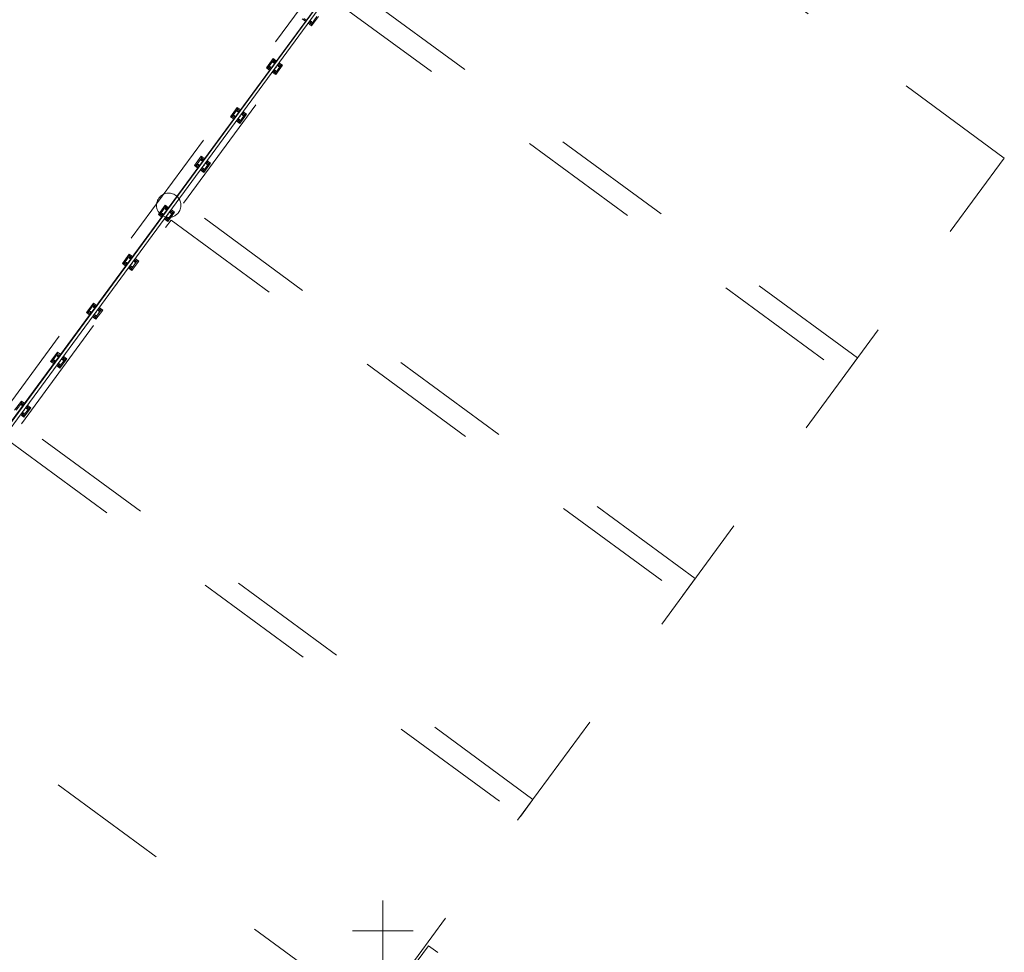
# Model space of a CAD drawing. Header units: metres. Extents: x 135583 to 135939, y 457896 to 458258.
# Tile 472 of 599: x 135767 to 135783, y 458042 to 458058. Entities that reach past the tile are written whole.
import ezdxf

# ---------------------------------------------------------------- set-up
doc = ezdxf.new("R2010")
doc.units = ezdxf.units.M
doc.linetypes.add('Hidden', pattern=[4, 2, -2])
doc.layers.add('NIEUWE INSTALLATIE', color=250, linetype='Continuous', lineweight=0)

msp = doc.modelspace()

# ---------------------------------------------------------------- linework, layer by layer
at = {"layer": 'NIEUWE INSTALLATIE', "linetype": 'Hidden'}
for p, q in [((135763.617, 458047.776), (135774.037, 458061.959)), ((135763.617, 458047.776), (135774.037, 458061.959)), ((135782.691, 458055.54), (135774.29, 458061.712)), ((135782.691, 458055.54), (135774.29, 458061.712)), ((135780.279, 458052.256), (135771.877, 458058.428)), ((135780.279, 458052.256), (135771.877, 458058.428)), ((135769.213, 458054.801), (135771.67, 458058.146)), ((135769.213, 458054.801), (135771.67, 458058.146)), ((135771.67, 458058.146), (135780.071, 458051.974)), ((135771.67, 458058.146), (135780.071, 458051.974)), ((135772.33, 458041.437), (135782.691, 458055.54)), ((135772.33, 458041.437), (135782.691, 458055.54)), ((135777.614, 458048.629), (135769.213, 458054.801)), ((135777.614, 458048.629), (135769.213, 458054.801)), ((135766.549, 458051.175), (135769.006, 458054.519)), ((135766.549, 458051.175), (135769.006, 458054.519)), ((135769.006, 458054.519), (135777.407, 458048.347)), ((135769.006, 458054.519), (135777.407, 458048.347)), ((135780.071, 458051.974), (135780.279, 458052.256)), ((135780.071, 458051.974), (135780.279, 458052.256)), ((135774.95, 458045.003), (135766.549, 458051.175)), ((135774.95, 458045.003), (135766.549, 458051.175)), ((135766.341, 458050.893), (135774.743, 458044.721)), ((135766.341, 458050.893), (135774.743, 458044.721)), ((135777.407, 458048.347), (135777.614, 458048.629)), ((135777.407, 458048.347), (135777.614, 458048.629)), ((135763.929, 458047.609), (135772.33, 458041.437)), ((135763.929, 458047.609), (135772.33, 458041.437)), ((135774.743, 458044.721), (135774.95, 458045.003)), ((135774.743, 458044.721), (135774.95, 458045.003))]:
    msp.add_line(p, q, dxfattribs=at)
at = {"layer": 'NIEUWE INSTALLATIE'}
for p, q in [((135774.222, 458061.886), (135763.658, 458047.507)), ((135774.229, 458061.881), (135763.66, 458047.495)), ((135763.66, 458047.496), (135774.228, 458061.881)), ((135763.67, 458047.428), (135774.268, 458061.852)), ((135771.212, 458057.79), (135771.162, 458057.826)), ((135771.19, 458057.831), (135771.224, 458057.806)), ((135771.315, 458057.714), (135771.257, 458057.757)), ((135771.269, 458057.773), (135771.311, 458057.742)), ((135771.311, 458057.742), (135771.4, 458057.863)), ((135771.428, 458057.867), (135771.315, 458057.714)), ((135771.315, 458057.714), (135771.311, 458057.742)), ((135770.572, 458057.022), (135770.684, 458057.176)), ((135770.688, 458057.148), (135770.6, 458057.027)), ((135770.684, 458057.176), (135770.734, 458057.139)), ((135770.684, 458057.176), (135770.688, 458057.148)), ((135770.722, 458057.123), (135770.688, 458057.148)), ((135770.779, 458057.106), (135770.837, 458057.063)), ((135770.572, 458057.022), (135770.6, 458057.027)), ((135770.622, 458056.986), (135770.572, 458057.022)), ((135770.6, 458057.027), (135770.633, 458057.002)), ((135770.725, 458056.91), (135770.666, 458056.953)), ((135770.678, 458056.969), (135770.72, 458056.938)), ((135770.72, 458056.938), (135770.809, 458057.059)), ((135770.837, 458057.063), (135770.725, 458056.91)), ((135770.809, 458057.059), (135770.767, 458057.09)), ((135770.809, 458057.059), (135770.837, 458057.063)), ((135770.725, 458056.91), (135770.72, 458056.938)), ((135769.981, 458056.219), (135770.093, 458056.372)), ((135770.098, 458056.344), (135770.009, 458056.223)), ((135770.093, 458056.372), (135770.143, 458056.335)), ((135770.093, 458056.372), (135770.098, 458056.344)), ((135770.132, 458056.319), (135770.098, 458056.344)), ((135770.188, 458056.302), (135770.247, 458056.259)), ((135769.981, 458056.219), (135770.009, 458056.223)), ((135770.031, 458056.182), (135769.981, 458056.219)), ((135770.009, 458056.223), (135770.043, 458056.198)), ((135770.134, 458056.106), (135770.075, 458056.149)), ((135770.087, 458056.165), (135770.13, 458056.134)), ((135770.13, 458056.134), (135770.219, 458056.255)), ((135770.247, 458056.259), (135770.134, 458056.106)), ((135770.219, 458056.255), (135770.176, 458056.286)), ((135770.219, 458056.255), (135770.247, 458056.259)), ((135770.134, 458056.106), (135770.13, 458056.134)), ((135769.39, 458055.415), (135769.503, 458055.568)), ((135769.507, 458055.54), (135769.418, 458055.419)), ((135769.503, 458055.568), (135769.553, 458055.531)), ((135769.503, 458055.568), (135769.507, 458055.54)), ((135769.541, 458055.515), (135769.507, 458055.54)), ((135769.596, 458055.499), (135769.656, 458055.455)), ((135769.39, 458055.415), (135769.418, 458055.419)), ((135769.44, 458055.378), (135769.39, 458055.415)), ((135769.418, 458055.419), (135769.452, 458055.394)), ((135769.543, 458055.302), (135769.484, 458055.346)), ((135769.496, 458055.362), (135769.539, 458055.33)), ((135769.539, 458055.33), (135769.628, 458055.451)), ((135769.543, 458055.302), (135769.539, 458055.33)), ((135769.656, 458055.455), (135769.543, 458055.302)), ((135769.628, 458055.451), (135769.584, 458055.483)), ((135769.628, 458055.451), (135769.656, 458055.455)), ((135768.8, 458054.611), (135768.912, 458054.764)), ((135768.916, 458054.736), (135768.828, 458054.615)), ((135768.912, 458054.764), (135768.962, 458054.727)), ((135768.912, 458054.764), (135768.916, 458054.736)), ((135768.95, 458054.711), (135768.916, 458054.736)), ((135769.006, 458054.695), (135769.065, 458054.651)), ((135768.8, 458054.611), (135768.828, 458054.615)), ((135768.85, 458054.574), (135768.8, 458054.611)), ((135768.828, 458054.615), (135768.861, 458054.59)), ((135768.953, 458054.498), (135768.893, 458054.542)), ((135768.905, 458054.558), (135768.948, 458054.526)), ((135768.948, 458054.526), (135769.037, 458054.647)), ((135768.953, 458054.498), (135768.948, 458054.526)), ((135769.065, 458054.651), (135768.953, 458054.498)), ((135769.037, 458054.647), (135768.994, 458054.679)), ((135769.037, 458054.647), (135769.065, 458054.651)), ((135768.209, 458053.807), (135768.321, 458053.96)), ((135768.326, 458053.932), (135768.237, 458053.811)), ((135768.321, 458053.96), (135768.371, 458053.923)), ((135768.321, 458053.96), (135768.326, 458053.932)), ((135768.36, 458053.907), (135768.326, 458053.932)), ((135768.447, 458053.843), (135768.403, 458053.875)), ((135768.415, 458053.891), (135768.475, 458053.847)), ((135768.209, 458053.807), (135768.237, 458053.811)), ((135768.259, 458053.77), (135768.209, 458053.807)), ((135768.237, 458053.811), (135768.271, 458053.786)), ((135768.362, 458053.694), (135768.302, 458053.738)), ((135768.314, 458053.754), (135768.358, 458053.722)), ((135768.358, 458053.722), (135768.447, 458053.843)), ((135768.362, 458053.694), (135768.358, 458053.722)), ((135768.475, 458053.847), (135768.362, 458053.694)), ((135768.447, 458053.843), (135768.475, 458053.847)), ((135767.618, 458053.003), (135767.731, 458053.156)), ((135767.735, 458053.128), (135767.646, 458053.007)), ((135767.731, 458053.156), (135767.781, 458053.119)), ((135767.731, 458053.156), (135767.735, 458053.128)), ((135767.769, 458053.103), (135767.735, 458053.128)), ((135767.856, 458053.039), (135767.814, 458053.07)), ((135767.826, 458053.086), (135767.884, 458053.043)), ((135767.618, 458053.003), (135767.646, 458053.007)), ((135767.668, 458052.966), (135767.618, 458053.003)), ((135767.646, 458053.007), (135767.68, 458052.982)), ((135767.771, 458052.89), (135767.714, 458052.933)), ((135767.725, 458052.949), (135767.767, 458052.918)), ((135767.767, 458052.918), (135767.856, 458053.039)), ((135767.771, 458052.89), (135767.767, 458052.918)), ((135767.884, 458053.043), (135767.771, 458052.89)), ((135767.856, 458053.039), (135767.884, 458053.043)), ((135767.028, 458052.199), (135767.14, 458052.352)), ((135767.144, 458052.324), (135767.056, 458052.203)), ((135767.14, 458052.352), (135767.19, 458052.315)), ((135767.14, 458052.352), (135767.144, 458052.324)), ((135767.178, 458052.299), (135767.144, 458052.324)), ((135767.265, 458052.235), (135767.224, 458052.266)), ((135767.235, 458052.282), (135767.293, 458052.239)), ((135767.028, 458052.199), (135767.056, 458052.203)), ((135767.078, 458052.162), (135767.028, 458052.199)), ((135767.056, 458052.203), (135767.089, 458052.178)), ((135767.181, 458052.086), (135767.123, 458052.129)), ((135767.135, 458052.145), (135767.176, 458052.114)), ((135767.176, 458052.114), (135767.265, 458052.235)), ((135767.181, 458052.086), (135767.176, 458052.114)), ((135767.293, 458052.239), (135767.181, 458052.086)), ((135767.265, 458052.235), (135767.293, 458052.239)), ((135766.437, 458051.395), (135766.549, 458051.548)), ((135766.554, 458051.52), (135766.465, 458051.399)), ((135766.549, 458051.548), (135766.599, 458051.511)), ((135766.549, 458051.548), (135766.554, 458051.52)), ((135766.588, 458051.495), (135766.554, 458051.52)), ((135766.675, 458051.431), (135766.633, 458051.462)), ((135766.645, 458051.478), (135766.703, 458051.435)), ((135766.59, 458051.282), (135766.532, 458051.325)), ((135766.544, 458051.341), (135766.586, 458051.31)), ((135766.586, 458051.31), (135766.675, 458051.431)), ((135766.59, 458051.282), (135766.586, 458051.31)), ((135766.703, 458051.435), (135766.59, 458051.282)), ((135766.675, 458051.431), (135766.703, 458051.435)), ((135772.485, 458042.341), (135772.485, 458043.341)), ((135771.985, 458042.841), (135772.985, 458042.841)), ((135772.941, 458042.196), (135773.237, 458042.599)), ((135773.387, 458042.489), (135773.237, 458042.599))]:
    msp.add_line(p, q, dxfattribs=at)
at = {"layer": 'NIEUWE INSTALLATIE', "linetype": 'Hidden'}
for start, end in [(143.696, 323.696), (143.696, 323.696), (323.696, 143.696), (323.696, 143.696)]:
    msp.add_arc((135768.968, 458054.764), 0.2, start, end, dxfattribs=at)
at = {"layer": 'NIEUWE INSTALLATIE'}
for centre, major_axis, start_param, end_param in [((135771.306, 458057.777), (0.00352, 0.00828), 1.338973, 4.480565), ((135771.306, 458057.777), (0.0089, 0.00136), 5.497787, 8.63938), ((135770.694, 458057.113), (0.00533, 0.00725), 1.570796, 4.712389), ((135770.694, 458057.113), (0.0077, 0.00466), 5.105088, 8.246681), ((135770.634, 458057.032), (0.00725, -0.00533), 3.141593, 6.283185), ((135770.634, 458057.032), (0.0089, 0.00136), 5.497787, 8.63938), ((135770.715, 458056.973), (0.00352, 0.00828), 1.338973, 4.480565), ((135770.715, 458056.973), (0.0089, 0.00136), 5.497787, 8.63938), ((135770.704, 458057.043), (0.0243, 0.0195), 4.45059, 5.691784), ((135770.704, 458057.043), (0.0252, -0.007), 5.658662, 6.182261), ((135770.774, 458057.053), (0.00533, 0.00725), 1.570796, 4.712389), ((135770.774, 458057.053), (0.00533, 0.00725), 4.712389, 7.853982), ((135770.103, 458056.309), (0.00533, 0.00725), 1.570796, 4.712389), ((135770.103, 458056.309), (0.0077, 0.00466), 5.105088, 8.246681), ((135770.044, 458056.228), (0.00725, -0.00533), 3.141593, 6.283185), ((135770.044, 458056.228), (0.0089, 0.00136), 5.497787, 8.63938), ((135770.124, 458056.169), (0.00352, 0.00828), 1.338973, 4.480565), ((135770.124, 458056.169), (0.0089, 0.00136), 5.497787, 8.63938), ((135770.114, 458056.239), (0.0243, 0.0195), 4.45059, 5.691784), ((135770.114, 458056.239), (0.0252, -0.007), 5.658662, 6.182261), ((135770.184, 458056.25), (0.00533, 0.00725), 1.570796, 4.712389), ((135770.184, 458056.25), (0.00533, 0.00725), 4.712389, 7.853982), ((135769.512, 458055.505), (0.00533, 0.00725), 1.570796, 4.712389), ((135769.512, 458055.505), (0.0077, 0.00466), 5.105088, 8.246681), ((135769.453, 458055.424), (0.00725, -0.00533), 3.141593, 6.283185), ((135769.453, 458055.424), (0.0089, 0.00136), 5.497787, 8.63938), ((135769.534, 458055.365), (0.00352, 0.00828), 1.338973, 4.480565), ((135769.534, 458055.365), (0.0089, 0.00136), 5.497787, 8.63938), ((135769.523, 458055.435), (0.0243, 0.0195), 4.45059, 5.691784), ((135769.523, 458055.435), (0.0252, -0.007), 5.658662, 6.182261), ((135769.593, 458055.446), (0.00533, 0.00725), 1.570796, 4.712389), ((135769.593, 458055.446), (0.00533, 0.00725), 4.712389, 7.853982), ((135768.922, 458054.701), (0.00533, 0.00725), 1.570796, 4.712389), ((135768.922, 458054.701), (0.0077, 0.00466), 5.105088, 8.246681), ((135768.863, 458054.62), (0.00725, -0.00533), 3.141593, 6.283185), ((135768.863, 458054.62), (0.0089, 0.00136), 5.497787, 8.63938), ((135768.943, 458054.561), (0.00352, 0.00828), 1.338973, 4.480565), ((135768.943, 458054.561), (0.0089, 0.00136), 5.497787, 8.63938), ((135768.932, 458054.631), (0.0243, 0.0195), 4.45059, 5.691784), ((135768.932, 458054.631), (0.0252, -0.007), 5.658662, 6.182261), ((135769.002, 458054.642), (0.00533, 0.00725), 1.570796, 4.712389), ((135769.002, 458054.642), (0.00533, 0.00725), 4.712389, 7.853982), ((135768.331, 458053.897), (0.00533, 0.00725), 1.570796, 4.712389), ((135768.331, 458053.897), (0.0077, 0.00466), 5.105088, 8.246681), ((135768.272, 458053.816), (0.00725, -0.00533), 3.141593, 6.283185), ((135768.272, 458053.816), (0.0089, 0.00136), 5.497787, 8.63938), ((135768.352, 458053.757), (0.00352, 0.00828), 1.338973, 4.480565), ((135768.352, 458053.757), (0.0089, 0.00136), 5.497787, 8.63938), ((135768.342, 458053.827), (0.0243, 0.0195), 4.45059, 5.691784), ((135768.342, 458053.827), (0.0252, -0.007), 5.658662, 6.182261), ((135768.412, 458053.838), (0.00533, 0.00725), 1.570796, 4.712389), ((135768.412, 458053.838), (0.00533, 0.00725), 4.712389, 7.853982), ((135767.74, 458053.093), (0.00533, 0.00725), 1.570796, 4.712389), ((135767.74, 458053.093), (0.0077, 0.00466), 5.105088, 8.246681), ((135767.681, 458053.012), (0.00725, -0.00533), 3.141593, 6.283185), ((135767.681, 458053.012), (0.0089, 0.00136), 5.497787, 8.63938), ((135767.762, 458052.953), (0.00352, 0.00828), 1.338973, 4.480565), ((135767.762, 458052.953), (0.0089, 0.00136), 5.497787, 8.63938), ((135767.751, 458053.023), (0.0243, 0.0195), 4.45059, 5.691784), ((135767.751, 458053.023), (0.0252, -0.007), 5.658662, 6.182261), ((135767.821, 458053.034), (0.00533, 0.00725), 1.570796, 4.712389), ((135767.821, 458053.034), (0.00533, 0.00725), 4.712389, 7.853982), ((135767.15, 458052.289), (0.00533, 0.00725), 1.570796, 4.712389), ((135767.15, 458052.289), (0.0077, 0.00466), 5.105088, 8.246681), ((135767.091, 458052.208), (0.00725, -0.00533), 3.141593, 6.283185), ((135767.091, 458052.208), (0.0089, 0.00136), 5.497787, 8.63938), ((135767.171, 458052.149), (0.00352, 0.00828), 1.338973, 4.480565), ((135767.171, 458052.149), (0.0089, 0.00136), 5.497787, 8.63938), ((135767.16, 458052.219), (0.0243, 0.0195), 4.45059, 5.691784), ((135767.16, 458052.219), (0.0252, -0.007), 5.658662, 6.182261), ((135767.23, 458052.23), (0.00533, 0.00725), 1.570796, 4.712389), ((135767.23, 458052.23), (0.00533, 0.00725), 4.712389, 7.853982), ((135766.559, 458051.485), (0.00533, 0.00725), 1.570796, 4.712389), ((135766.559, 458051.485), (0.0077, 0.00466), 5.105088, 8.246681), ((135766.58, 458051.345), (0.00352, 0.00828), 1.338973, 4.480565), ((135766.58, 458051.345), (0.0089, 0.00136), 5.497787, 8.63938), ((135766.57, 458051.415), (0.0243, 0.0195), 4.45059, 5.691784), ((135766.57, 458051.415), (0.0252, -0.007), 5.658662, 6.182261), ((135766.64, 458051.426), (0.00533, 0.00725), 1.570796, 4.712389), ((135766.64, 458051.426), (0.00533, 0.00725), 4.712389, 7.853982)]:
    msp.add_ellipse(centre, major_axis=major_axis, ratio=1, start_param=start_param, end_param=end_param, dxfattribs=at)

doc.saveas('drawing.dxf')
